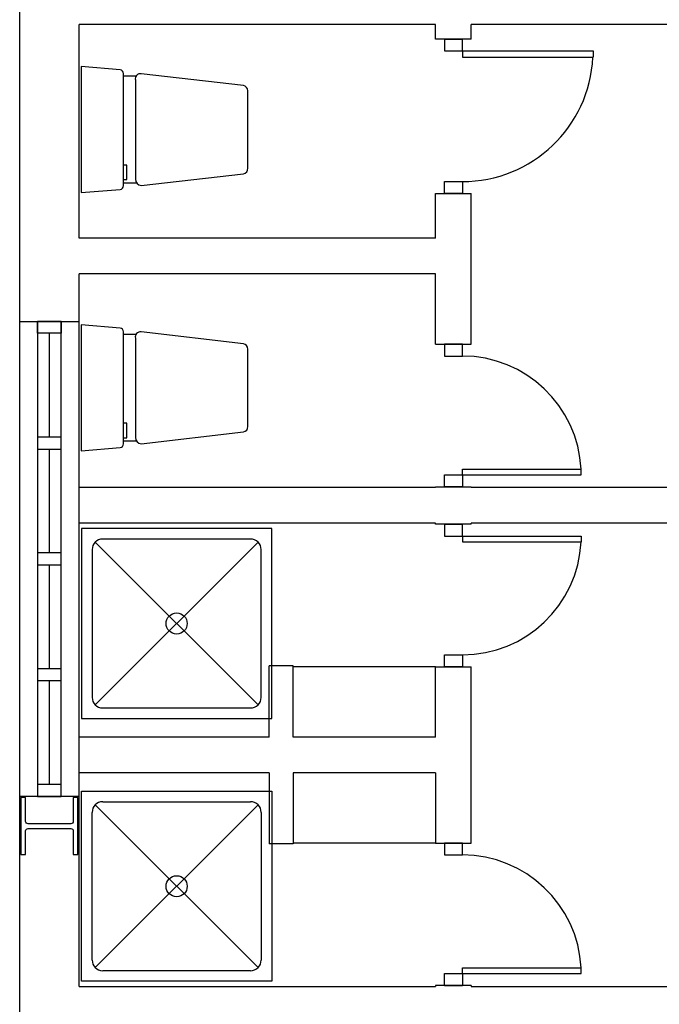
# Model space of a CAD drawing. Header units: millimetres. Extents: x -559 to 10735, y -2326 to 222.
# Tile 260 of 656: x 2391.17 to 2392.56, y -1738.15 to -1735.99. Entities that reach past the tile are written whole.
import ezdxf

# ---------------------------------------------------------------- set-up
doc = ezdxf.new("R2010")
doc.units = ezdxf.units.MM
doc.header["$LTSCALE"] = 4
doc.layers.add('Planta Baixa', color=251, linetype='Continuous')

# ---------------------------------------------------------------- blocks, each defined once
blk = doc.blocks.new('AUD30D1S-flat-7-flat-1')
at = {"color": 9}
for p, q in [((0, -0.25), (0, -0.2257)), ((0, -0.2257), (0.4999, -0.2257)), ((0.4999, -0.25), (0.4999, -0.2257)), ((0, -0.25), (0.4999, -0.25))]:
    blk.add_line(p, q, dxfattribs=at)
blk.add_ellipse((0, -0.25), major_axis=(-0.3535, 0.3535), ratio=1, start_param=3.975621, end_param=5.497787, dxfattribs=at)
blk = doc.blocks.new('A1064DA-flat-2-flat-1')
at = {"color": 9}
for p, q in [((0, -0.4), (0, 0.4)), ((0, 0.4), (0.8, 0.4)), ((0.8, 0.4), (0.8, -0.4)), ((0.7425, 0.3425), (0.0575, -0.3425)), ((0.0575, 0.3425), (0.7425, -0.3425)), ((0.0889, 0.3556), (0.7111, 0.3556)), ((0.0444, -0.3111), (0.0444, 0.3111)), ((0.7556, 0.3111), (0.7556, -0.3111)), ((0.7111, -0.3556), (0.0889, -0.3556)), ((0.8, -0.4), (0, -0.4))]:
    blk.add_line(p, q, dxfattribs=at)
for centre, major_axis, start_param, end_param in [((0.0889, 0.3111), (0.0314, -0.0314), 2.356194, 3.926992), ((0.7111, 0.3111), (0.0314, -0.0314), 0.785397, 2.356195), ((0.4, 0), (0.0314, -0.0314), 0.785398, 7.068583), ((0.0889, -0.3111), (-0.0314, -0.0314), -0.785399, 0.785399), ((0.7111, -0.3111), (-0.0314, -0.0314), 0.785397, 2.356195)]:
    blk.add_ellipse(centre, major_axis=major_axis, ratio=1, start_param=start_param, end_param=end_param, dxfattribs=at)
blk = doc.blocks.new('AUD18D1S-flat-38-flat-1')
at = {"color": 9}
for p, q in [((-0.075, 0), (0.075, 0)), ((0.075, -0.6), (-0.075, -0.6))]:
    blk.add_line(p, q, dxfattribs=at)
blk = doc.blocks.new('AUD19D1S-flat-38-flat-1')
at = {"color": 9}
for p, q in [((0, 0), (0, 0)), ((0, -0.6), (0, -0.6))]:
    blk.add_line(p, q, dxfattribs=at)
blk = doc.blocks.new('AUD37D1S-flat-100-flat-1')
at = {"color": 9}
for p, q in [((0.0375, 0), (-0.0375, 0)), ((-0.0375, 0), (-0.0375, -0.05)), ((0.0375, -0.05), (0.0375, 0)), ((-0.0375, -0.05), (0.0375, -0.05))]:
    blk.add_line(p, q, dxfattribs=at)
at = {"color": 9, "oblique": 22.6199, "width": 1.083333, "flags": 3}
for p in [(-0.0375, -0.05), (0, -0.05), (0.0375, -0.05)]:
    blk.add_attdef('JAMBPT', p, '', height=0.00588, rotation=326.3099, dxfattribs=at)
at = {"color": 9, "width": 0.666667, "flags": 3}
for p in [(0, -0.05), (0.0375, -0.05)]:
    blk.add_attdef('JAMBPT', p, '', height=0.0075, rotation=270, dxfattribs=at)
blk = doc.blocks.new('AUD37D1S-flat-99-flat-1')
at = {"color": 9}
for p, q in [((-0.0375, 0.05), (0.0375, 0.05)), ((-0.0375, 0), (-0.0375, 0.05)), ((0.0375, 0.05), (0.0375, 0)), ((0.0375, 0), (-0.0375, 0))]:
    blk.add_line(p, q, dxfattribs=at)
at = {"color": 9, "text_generation_flag": 4, "flags": 3}
for p, height, rotation, width in [((-0.0375, 0.05), 0.00588, 33.6901, 1.083333), ((0, 0.05), 0.0075, 90, 0.666667), ((0, 0.05), 0.00588, 33.6901, 1.083333), ((0.0375, 0.05), 0.0075, 90, 0.666667), ((0.0375, 0.05), 0.00588, 33.6901, 1.083333)]:
    blk.add_attdef('JAMBPT', p, '', height=height, rotation=rotation, dxfattribs=dict(at, width=width))
blk = doc.blocks.new('AUD41D1S-flat-24-flat-1')
at = {"color": 9}
for p, q in [((0.0375, 0.3), (-0.0375, 0.3)), ((-0.0375, -0.3), (0.0375, -0.3))]:
    blk.add_line(p, q, dxfattribs=at)
blk = doc.blocks.new('AUD30D1S-flat-6-flat-1')
at = {"color": 9}
for p, q in [((0, 0.25), (0, 0.2257)), ((0, 0.25), (0.4999, 0.25)), ((0.4999, 0.25), (0.4999, 0.2257)), ((0, 0.2257), (0.4999, 0.2257))]:
    blk.add_line(p, q, dxfattribs=at)
blk.add_ellipse((0, 0.25), major_axis=(-0.3535, -0.3535), ratio=1, start_param=0.785398, end_param=2.307564, dxfattribs=at)
blk = doc.blocks.new('AUD41D1S-flat-23-flat-1')
at = {"color": 9}
for p, q in [((-0.0375, 0.3), (0.0375, 0.3)), ((0.0375, -0.3), (-0.0375, -0.3))]:
    blk.add_line(p, q, dxfattribs=at)
blk = doc.blocks.new('AUD37D1S-flat-98-flat-1')
at = {"color": 9}
for p, q in [((0.0375, 0), (-0.0375, 0)), ((-0.0375, 0), (-0.0375, -0.05)), ((0.0375, -0.05), (0.0375, 0)), ((-0.0375, -0.05), (0.0375, -0.05))]:
    blk.add_line(p, q, dxfattribs=at)
at = {"color": 9, "oblique": 22.6199, "width": 1.083333, "flags": 3}
for p in [(-0.0375, -0.05), (0, -0.05), (0.0375, -0.05)]:
    blk.add_attdef('JAMBPT', p, '', height=0.00588, rotation=326.3099, dxfattribs=at)
at = {"color": 9, "width": 0.666667, "flags": 3}
for p in [(0, -0.05), (0.0375, -0.05)]:
    blk.add_attdef('JAMBPT', p, '', height=0.0075, rotation=270, dxfattribs=at)
blk = doc.blocks.new('AUD37D1S-flat-97-flat-1')
at = {"color": 9}
for p, q in [((-0.0375, 0.05), (0.0375, 0.05)), ((-0.0375, 0), (-0.0375, 0.05)), ((0.0375, 0.05), (0.0375, 0)), ((0.0375, 0), (-0.0375, 0))]:
    blk.add_line(p, q, dxfattribs=at)
at = {"color": 9, "text_generation_flag": 4, "flags": 3}
for p, height, rotation, width in [((-0.0375, 0.05), 0.00588, 33.6901, 1.083333), ((0, 0.05), 0.0075, 90, 0.666667), ((0, 0.05), 0.00588, 33.6901, 1.083333), ((0.0375, 0.05), 0.0075, 90, 0.666667), ((0.0375, 0.05), 0.00588, 33.6901, 1.083333)]:
    blk.add_attdef('JAMBPT', p, '', height=height, rotation=rotation, dxfattribs=dict(at, width=width))
blk = doc.blocks.new('AUD19D1S-flat-37-flat-1')
at = {"color": 9}
for p, q in [((0, 0.6), (0, 0.6)), ((0, 0), (0, 0))]:
    blk.add_line(p, q, dxfattribs=at)
blk = doc.blocks.new('AUD18D1S-flat-37-flat-1')
at = {"color": 9}
for p, q in [((0.075, 0.6), (-0.075, 0.6)), ((-0.075, 0), (0.075, 0))]:
    blk.add_line(p, q, dxfattribs=at)
blk = doc.blocks.new('A1064DA-flat-1-flat-1')
at = {"color": 9}
for p, q in [((0.8, 0.4), (0, 0.4)), ((0, 0.4), (0, -0.4)), ((0.8, -0.4), (0.8, 0.4)), ((0.7425, -0.3425), (0.0575, 0.3425)), ((0.0575, -0.3425), (0.7425, 0.3425)), ((0.7111, 0.3556), (0.0889, 0.3556)), ((0.0444, 0.3111), (0.0444, -0.3111)), ((0.7556, -0.3111), (0.7556, 0.3111)), ((0.0889, -0.3556), (0.7111, -0.3556)), ((0, -0.4), (0.8, -0.4))]:
    blk.add_line(p, q, dxfattribs=at)
for centre, major_axis, start_param, end_param in [((0.0889, 0.3111), (-0.0314, 0.0314), -0.785399, 0.785399), ((0.7111, 0.3111), (-0.0314, 0.0314), 3.92699, 5.497788), ((0.4, 0), (-0.0314, 0.0314), 3.926991, 10.210176), ((0.0889, -0.3111), (0.0314, 0.0314), 2.356194, 3.926992), ((0.7111, -0.3111), (0.0314, 0.0314), 3.92699, 5.497788)]:
    blk.add_ellipse(centre, major_axis=major_axis, ratio=1, start_param=start_param, end_param=end_param, dxfattribs=at)
blk = doc.blocks.new('AUD30D1S-flat-5-flat-1')
at = {"color": 9}
for p, q in [((0, 0.275), (0, 0.2483)), ((0, 0.275), (0.5498, 0.275)), ((0.5498, 0.275), (0.5498, 0.2483)), ((0, 0.2483), (0.5498, 0.2483))]:
    blk.add_line(p, q, dxfattribs=at)
blk.add_ellipse((0, 0.275), major_axis=(-0.3888, -0.3888), ratio=1, start_param=0.785398, end_param=2.307564, dxfattribs=at)
blk = doc.blocks.new('AUD41D1S-flat-19-flat-1')
at = {"color": 9}
for p, q in [((-0.0375, 0.325), (0.0375, 0.325)), ((0.0375, -0.325), (-0.0375, -0.325))]:
    blk.add_line(p, q, dxfattribs=at)
blk = doc.blocks.new('AUD37D1S-flat-90-flat-1')
at = {"color": 9}
for p, q in [((0.0375, 0), (-0.0375, 0)), ((-0.0375, 0), (-0.0375, -0.05)), ((0.0375, -0.05), (0.0375, 0)), ((-0.0375, -0.05), (0.0375, -0.05))]:
    blk.add_line(p, q, dxfattribs=at)
at = {"color": 9, "oblique": 22.6199, "width": 1.083333, "flags": 3}
for p in [(-0.0375, -0.05), (0, -0.05), (0.0375, -0.05)]:
    blk.add_attdef('JAMBPT', p, '', height=0.00588, rotation=326.3099, dxfattribs=at)
at = {"color": 9, "width": 0.666667, "flags": 3}
for p in [(0, -0.05), (0.0375, -0.05)]:
    blk.add_attdef('JAMBPT', p, '', height=0.0075, rotation=270, dxfattribs=at)
blk = doc.blocks.new('AUD37D1S-flat-89-flat-1')
at = {"color": 9}
for p, q in [((-0.0375, 0.05), (0.0375, 0.05)), ((-0.0375, 0), (-0.0375, 0.05)), ((0.0375, 0.05), (0.0375, 0)), ((0.0375, 0), (-0.0375, 0))]:
    blk.add_line(p, q, dxfattribs=at)
at = {"color": 9, "text_generation_flag": 4, "flags": 3}
for p, height, rotation, width in [((-0.0375, 0.05), 0.00588, 33.6901, 1.083333), ((0, 0.05), 0.0075, 90, 0.666667), ((0, 0.05), 0.00588, 33.6901, 1.083333), ((0.0375, 0.05), 0.0075, 90, 0.666667), ((0.0375, 0.05), 0.00588, 33.6901, 1.083333)]:
    blk.add_attdef('JAMBPT', p, '', height=height, rotation=rotation, dxfattribs=dict(at, width=width))
blk = doc.blocks.new('AUD19D1S-flat-33-flat-1')
at = {"color": 9}
for p, q in [((0, 0.65), (0, 0.65)), ((0, 0), (0, 0))]:
    blk.add_line(p, q, dxfattribs=at)
blk = doc.blocks.new('AUD18D1S-flat-33-flat-1')
at = {"color": 9}
for p, q in [((0.075, 0.65), (-0.075, 0.65)), ((-0.075, 0), (0.075, 0))]:
    blk.add_line(p, q, dxfattribs=at)
blk = doc.blocks.new('A1113DC-flat-3-flat-1')
at = {"color": 9}
for p, q in [((0.2325, 0.2249), (0.1773, 0.2249)), ((0.2325, -0.2249), (0.1773, -0.2249))]:
    blk.add_line(p, q, dxfattribs=at)
blk.add_lwpolyline([(0, -0.265), (0.1634, -0.2517, 0.403591), (0.1774, -0.2359), (0.1774, 0.2359, 0.377821), (0.1634, 0.2517), (0, 0.265)], format="xyb", close=True, dxfattribs=at)
blk.add_lwpolyline([(0.2279, 0.209), (0.2279, -0.209, 0.386017), (0.2518, -0.2354), (0.682, -0.1856, 0.395235), (0.7012, -0.163), (0.7012, 0.163, 0.366606), (0.682, 0.1856), (0.2518, 0.2354, 0.513791), (0.2279, 0.209, -0.633463)], format="xyb", dxfattribs=at)
blk.add_lwpolyline([(0.1774, -0.2105), (0.1916, -0.2105), (0.1916, -0.1494), (0.1774, -0.1494)], dxfattribs=at)
blk = doc.blocks.new('A1113DC-flat-2-flat-1')
at = {"color": 9}
for p, q in [((0.2325, 0.2249), (0.1773, 0.2249)), ((0.2325, -0.2249), (0.1773, -0.2249))]:
    blk.add_line(p, q, dxfattribs=at)
blk.add_lwpolyline([(0, -0.265), (0.1634, -0.2517, 0.403591), (0.1774, -0.2359), (0.1774, 0.2359, 0.377821), (0.1634, 0.2517), (0, 0.265)], format="xyb", close=True, dxfattribs=at)
blk.add_lwpolyline([(0.2279, 0.209), (0.2279, -0.209, 0.386017), (0.2518, -0.2354), (0.682, -0.1856, 0.395235), (0.7012, -0.163), (0.7012, 0.163, 0.366606), (0.682, 0.1856), (0.2518, 0.2354, 0.513791), (0.2279, 0.209, -0.633463)], format="xyb", dxfattribs=at)
blk.add_lwpolyline([(0.1774, -0.2105), (0.1916, -0.2105), (0.1916, -0.1494), (0.1774, -0.1494)], dxfattribs=at)
blk = doc.blocks.new('AUW01D3S-flat-14-flat-1')
at = {"color": 9}
for p, q in [((-0.125, 0), (-0.125, 2)), ((0.125, 0), (0.125, 2))]:
    blk.add_line(p, q, dxfattribs=at)
blk = doc.blocks.new('AUD18D1S-flat-32-flat-1')
at = {"color": 9}
for p, q in [((-0.125, 2), (0.125, 2)), ((0.125, 0), (-0.125, 0))]:
    blk.add_line(p, q, dxfattribs=at)
blk = doc.blocks.new('AUD19D1S-flat-32-flat-1')
at = {"color": 9}
for p, q in [((0, 2), (0, 2)), ((0, 0), (0, 0))]:
    blk.add_line(p, q, dxfattribs=at)
blk = doc.blocks.new('AUD37D1S-flat-88-flat-1')
at = {"color": 9}
for p, q in [((-0.05, 0.05), (-0.05, 0)), ((0.05, 0.05), (-0.05, 0.05)), ((0.05, 0), (0.05, 0.05)), ((-0.05, 0), (0.05, 0))]:
    blk.add_line(p, q, dxfattribs=at)
at = {"color": 9, "oblique": 36.8699, "width": 1.25, "flags": 3}
for p in [(-0.05, 0.05), (0, 0.05), (0.05, 0.05)]:
    blk.add_attdef('JAMBPT', p, '', height=0.00632, rotation=153.4349, dxfattribs=at)
at = {"color": 9, "width": 0.5, "flags": 3}
for p in [(-0.05, 0.05), (0, 0.05)]:
    blk.add_attdef('JAMBPT', p, '', height=0.01, rotation=90, dxfattribs=at)
blk = doc.blocks.new('AUD37D1S-flat-87-flat-1')
at = {"color": 9}
for p, q in [((-0.05, 0), (0.05, 0)), ((-0.05, -0.05), (-0.05, 0)), ((0.05, 0), (0.05, -0.05)), ((0.05, -0.05), (-0.05, -0.05))]:
    blk.add_line(p, q, dxfattribs=at)
at = {"color": 9, "text_generation_flag": 4, "flags": 3}
for p, height, rotation, width in [((-0.05, -0.05), 0.00632, 206.5651, 1.25), ((-0.05, -0.05), 0.01, 270, 0.5), ((0, -0.05), 0.00632, 206.5651, 1.25), ((0, -0.05), 0.01, 270, 0.5), ((0.05, -0.05), 0.00632, 206.5651, 1.25)]:
    blk.add_attdef('JAMBPT', p, '', height=height, rotation=rotation, dxfattribs=dict(at, width=width))
blk = doc.blocks.new('AUD40D1S-flat-28-flat-1')
at = {"color": 9}
for p, q in [((-0.05, 1), (-0.05, -1)), ((0.05, 1), (-0.05, 1)), ((0.05, -1), (0.05, 1)), ((-0.05, -1), (0.05, -1))]:
    blk.add_line(p, q, dxfattribs=at)
blk = doc.blocks.new('AUD40D1S-flat-27-flat-1')
at = {"color": 9}
for p, q in [((-0.05, 1), (-0.05, -1)), ((0.05, 1), (-0.05, 1)), ((0.05, -1), (0.05, 1)), ((-0.05, -1), (0.05, -1))]:
    blk.add_line(p, q, dxfattribs=at)
blk = doc.blocks.new('AUD37D1S-flat-86-flat-1')
at = {"color": 9}
for p, q in [((-0.05, 0.05), (-0.05, 0)), ((0.05, 0.05), (-0.05, 0.05)), ((0.05, 0), (0.05, 0.05)), ((-0.05, 0), (0.05, 0))]:
    blk.add_line(p, q, dxfattribs=at)
at = {"color": 9, "oblique": 36.8699, "width": 1.25, "flags": 3}
for p in [(-0.05, 0.05), (0, 0.05), (0.05, 0.05)]:
    blk.add_attdef('JAMBPT', p, '', height=0.00632, rotation=153.4349, dxfattribs=at)
at = {"color": 9, "width": 0.5, "flags": 3}
for p in [(-0.05, 0.05), (0, 0.05)]:
    blk.add_attdef('JAMBPT', p, '', height=0.01, rotation=90, dxfattribs=at)
blk = doc.blocks.new('AUD37D1S-flat-85-flat-1')
at = {"color": 9}
for p, q in [((-0.05, 0.05), (-0.05, 0)), ((0.05, 0.05), (-0.05, 0.05)), ((0.05, 0), (0.05, 0.05)), ((-0.05, 0), (0.05, 0))]:
    blk.add_line(p, q, dxfattribs=at)
at = {"color": 9, "oblique": 36.8699, "width": 1.25, "flags": 3}
for p in [(-0.05, 0.05), (0, 0.05), (0.05, 0.05)]:
    blk.add_attdef('JAMBPT', p, '', height=0.00632, rotation=153.4349, dxfattribs=at)
at = {"color": 9, "width": 0.5, "flags": 3}
for p in [(-0.05, 0.05), (0, 0.05)]:
    blk.add_attdef('JAMBPT', p, '', height=0.01, rotation=90, dxfattribs=at)
blk = doc.blocks.new('AUD37D1S-flat-84-flat-1')
at = {"color": 9}
for p, q in [((-0.05, 0.05), (-0.05, 0)), ((0.05, 0.05), (-0.05, 0.05)), ((0.05, 0), (0.05, 0.05)), ((-0.05, 0), (0.05, 0))]:
    blk.add_line(p, q, dxfattribs=at)
at = {"color": 9, "oblique": 36.8699, "width": 1.25, "flags": 3}
for p in [(-0.05, 0.05), (0, 0.05), (0.05, 0.05)]:
    blk.add_attdef('JAMBPT', p, '', height=0.00632, rotation=153.4349, dxfattribs=at)
at = {"color": 9, "width": 0.5, "flags": 3}
for p in [(-0.05, 0.05), (0, 0.05)]:
    blk.add_attdef('JAMBPT', p, '', height=0.01, rotation=90, dxfattribs=at)
blk = doc.blocks.new('AUW01D1S-flat-36-flat-1')
at = {"color": 9}
blk.add_line((0, -0.21875), (0, 0.21875), dxfattribs=at)
blk = doc.blocks.new('AUW01D1S-flat-35-flat-1')
at = {"color": 9}
blk.add_line((0, -0.21875), (0, 0.21875), dxfattribs=at)
blk = doc.blocks.new('AUW01D1S-flat-34-flat-1')
at = {"color": 9}
blk.add_line((0, -0.21875), (0, 0.21875), dxfattribs=at)
blk = doc.blocks.new('AUW01D1S-flat-33-flat-1')
at = {"color": 9}
blk.add_line((0, -0.21875), (0, 0.21875), dxfattribs=at)
blk = doc.blocks.new('AUD30D1S-flat-2-flat-1')
at = {"color": 9}
for p, q in [((0, -0.25), (0, -0.2257)), ((0, -0.2257), (0.4999, -0.2257)), ((0.4999, -0.25), (0.4999, -0.2257)), ((0, -0.25), (0.4999, -0.25))]:
    blk.add_line(p, q, dxfattribs=at)
blk.add_ellipse((0, -0.25), major_axis=(-0.3535, 0.3535), ratio=1, start_param=3.975621, end_param=5.497787, dxfattribs=at)
blk = doc.blocks.new('AUD37D1S-flat-4-flat-1')
at = {"color": 9}
for p, q in [((-0.0375, 0.05), (0.0375, 0.05)), ((-0.0375, 0), (-0.0375, 0.05)), ((0.0375, 0.05), (0.0375, 0)), ((0.0375, 0), (-0.0375, 0))]:
    blk.add_line(p, q, dxfattribs=at)
at = {"color": 9, "text_generation_flag": 4, "flags": 3}
for p, height, rotation, width in [((-0.0375, 0.05), 0.00588, 33.6901, 1.083333), ((0, 0.05), 0.0075, 90, 0.666667), ((0, 0.05), 0.00588, 33.6901, 1.083333), ((0.0375, 0.05), 0.0075, 90, 0.666667), ((0.0375, 0.05), 0.00588, 33.6901, 1.083333)]:
    blk.add_attdef('JAMBPT', p, '', height=height, rotation=rotation, dxfattribs=dict(at, width=width))
blk = doc.blocks.new('AUD37D1S-flat-3-flat-1')
at = {"color": 9}
for p, q in [((0.0375, 0), (-0.0375, 0)), ((-0.0375, 0), (-0.0375, -0.05)), ((0.0375, -0.05), (0.0375, 0)), ((-0.0375, -0.05), (0.0375, -0.05))]:
    blk.add_line(p, q, dxfattribs=at)
at = {"color": 9, "oblique": 22.6199, "width": 1.083333, "flags": 3}
for p in [(-0.0375, -0.05), (0, -0.05), (0.0375, -0.05)]:
    blk.add_attdef('JAMBPT', p, '', height=0.00588, rotation=326.3099, dxfattribs=at)
at = {"color": 9, "width": 0.666667, "flags": 3}
for p in [(0, -0.05), (0.0375, -0.05)]:
    blk.add_attdef('JAMBPT', p, '', height=0.0075, rotation=270, dxfattribs=at)

msp = doc.modelspace()

# ---------------------------------------------------------------- linework, layer by layer
at = {"layer": 'Planta Baixa'}
for p, q in [((2391.1671, -1736.6528), (2391.1671, -1735.8737)), ((2391.1671, -1736.6528), (2391.1671, -1735.8737)), ((2391.2969, -1736.471), (2391.2969, -1736.0036)), ((2392.076, -1736.0036), (2391.2969, -1736.0036)), ((2391.2969, -1736.471), (2391.2969, -1736.0036)), ((2392.076, -1736.0036), (2391.2969, -1736.0036)), ((2392.076, -1736.0356), (2392.076, -1736.0036)), ((2392.076, -1736.0356), (2392.076, -1736.0036)), ((2392.1539, -1736.0356), (2392.1539, -1736.0036)), ((2393.5692, -1736.0036), (2392.1539, -1736.0036)), ((2392.1539, -1736.0356), (2392.1539, -1736.0036)), ((2393.5692, -1736.0036), (2392.1539, -1736.0036)), ((2392.076, -1736.471), (2392.076, -1736.3732)), ((2392.076, -1736.471), (2392.076, -1736.3732)), ((2392.1539, -1736.7026), (2392.1539, -1736.3732)), ((2392.1539, -1736.7026), (2392.1539, -1736.3732)), ((2392.076, -1736.471), (2391.2969, -1736.471)), ((2392.076, -1736.471), (2391.2969, -1736.471)), ((2392.076, -1736.5489), (2391.2969, -1736.5489)), ((2391.2969, -1737.0163), (2391.2969, -1736.5489)), ((2392.076, -1736.5489), (2391.2969, -1736.5489)), ((2391.2969, -1737.0163), (2391.2969, -1736.5489)), ((2392.076, -1736.7026), (2392.076, -1736.5489)), ((2392.076, -1736.7026), (2392.076, -1736.5489)), ((2392.076, -1736.7026), (2392.1539, -1736.7026)), ((2392.076, -1736.7026), (2392.1539, -1736.7026)), ((2392.076, -1737.0163), (2391.2969, -1737.0163)), ((2392.076, -1737.0163), (2391.2969, -1737.0163)), ((2392.076, -1737.0163), (2392.076, -1737.0142)), ((2392.076, -1737.0142), (2392.076, -1737.0163)), ((2392.076, -1737.0142), (2392.1539, -1737.0142)), ((2392.076, -1737.0163), (2392.076, -1737.0142)), ((2392.076, -1737.0142), (2392.076, -1737.0163)), ((2392.076, -1737.0142), (2392.1539, -1737.0142)), ((2392.1539, -1737.0163), (2392.1539, -1737.0142)), ((2392.1539, -1737.0142), (2392.1539, -1737.0163)), ((2392.1539, -1737.0163), (2392.1539, -1737.0142)), ((2392.1539, -1737.0142), (2392.1539, -1737.0163)), ((2393.5692, -1737.0163), (2392.1539, -1737.0163)), ((2393.5692, -1737.0163), (2392.1539, -1737.0163)), ((2392.076, -1737.0942), (2391.2969, -1737.0942)), ((2392.076, -1737.0942), (2391.2969, -1737.0942)), ((2392.076, -1737.0963), (2392.076, -1737.0942)), ((2392.076, -1737.0963), (2392.076, -1737.0942)), ((2392.1539, -1737.0963), (2392.1539, -1737.0942)), ((2393.7251, -1737.0942), (2392.1539, -1737.0942)), ((2392.1539, -1737.0963), (2392.1539, -1737.0942)), ((2393.7251, -1737.0942), (2392.1539, -1737.0942)), ((2391.7644, -1737.4058), (2391.7124, -1737.4058)), ((2391.7124, -1737.5617), (2391.7124, -1737.4058)), ((2391.7644, -1737.4058), (2391.7124, -1737.4058)), ((2391.7124, -1737.5617), (2391.7124, -1737.4058)), ((2391.7644, -1737.5617), (2391.7644, -1737.4058)), ((2391.7644, -1737.5617), (2391.7644, -1737.4058)), ((2392.076, -1737.4079), (2391.7644, -1737.4079)), ((2392.076, -1737.4079), (2391.7644, -1737.4079)), ((2392.076, -1737.5617), (2392.076, -1737.4079)), ((2392.076, -1737.5617), (2392.076, -1737.4079)), ((2392.1539, -1737.7933), (2392.1539, -1737.4079)), ((2392.1539, -1737.7933), (2392.1539, -1737.4079)), ((2391.7124, -1737.5617), (2391.2969, -1737.5617)), ((2391.7124, -1737.5617), (2391.2969, -1737.5617)), ((2392.076, -1737.5617), (2391.7644, -1737.5617)), ((2392.076, -1737.5617), (2391.7644, -1737.5617)), ((2391.7124, -1737.6396), (2391.2969, -1737.6396)), ((2391.2969, -1738.107), (2391.2969, -1737.6396)), ((2391.7124, -1737.6396), (2391.2969, -1737.6396)), ((2391.2969, -1738.107), (2391.2969, -1737.6396)), ((2391.7124, -1737.6396), (2391.7124, -1737.7954)), ((2391.7124, -1737.6396), (2391.7124, -1737.7954)), ((2391.7644, -1737.6396), (2391.7644, -1737.7954)), ((2392.076, -1737.6396), (2391.7644, -1737.6396)), ((2391.7644, -1737.6396), (2391.7644, -1737.7954)), ((2392.076, -1737.6396), (2391.7644, -1737.6396)), ((2392.076, -1737.6396), (2392.076, -1737.7933)), ((2392.076, -1737.6396), (2392.076, -1737.7933)), ((2391.1671, -1740.4182), (2391.1671, -1737.6915)), ((2391.1671, -1740.4182), (2391.1671, -1737.6915)), ((2391.7644, -1737.7954), (2391.7124, -1737.7954)), ((2391.7644, -1737.7954), (2391.7124, -1737.7954)), ((2392.076, -1737.7933), (2391.7644, -1737.7933)), ((2392.076, -1737.7933), (2391.7644, -1737.7933)), ((2391.2969, -1738.107), (2392.076, -1738.107)), ((2391.2969, -1738.107), (2392.076, -1738.107)), ((2392.076, -1738.1049), (2392.076, -1738.107)), ((2392.076, -1738.1049), (2392.076, -1738.107)), ((2392.1539, -1738.1049), (2392.1539, -1738.107)), ((2392.1539, -1738.1049), (2392.1539, -1738.107)), ((2392.1539, -1738.107), (2394.1534, -1738.107)), ((2392.1539, -1738.107), (2394.1534, -1738.107))]:
    msp.add_line(p, q, dxfattribs=at)
msp.add_lwpolyline([(2391.1697, -1737.8187), (2391.1801, -1737.8187), (2391.1801, -1737.7668, -0.414214), (2391.1853, -1737.7616), (2391.2788, -1737.7616, -0.414214), (2391.284, -1737.7668), (2391.284, -1737.8187), (2391.2943, -1737.8187), (2391.2943, -1737.6941), (2391.284, -1737.6941), (2391.284, -1737.746, -0.414214), (2391.2788, -1737.7512), (2391.1853, -1737.7512, -0.414214), (2391.1801, -1737.746), (2391.1801, -1737.6941), (2391.1697, -1737.6941)], format="xyb", close=True, dxfattribs=at)
msp.add_lwpolyline([(2391.1697, -1737.8187), (2391.1801, -1737.8187), (2391.1801, -1737.7668, -0.414214), (2391.1853, -1737.7616), (2391.2788, -1737.7616, -0.414214), (2391.284, -1737.7668), (2391.284, -1737.8187), (2391.2943, -1737.8187), (2391.2943, -1737.6941), (2391.284, -1737.6941), (2391.284, -1737.746, -0.414214), (2391.2788, -1737.7512), (2391.1853, -1737.7512, -0.414214), (2391.1801, -1737.746), (2391.1801, -1737.6941), (2391.1697, -1737.6941)], format="xyb", close=True, dxfattribs=at)

# ---------------------------------------------------------------- block references
at = {"layer": 'Planta Baixa', "xscale": 0.5193635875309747, "yscale": 0.5193635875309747, "zscale": 0.5193635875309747}
for name, p in [('AUD18D1S-flat-33-flat-1', (2392.1149, -1736.3732)), ('AUD18D1S-flat-33-flat-1', (2392.1149, -1736.3732)), ('AUD41D1S-flat-19-flat-1', (2392.1149, -1736.2044)), ('AUD37D1S-flat-90-flat-1', (2392.1149, -1736.0356)), ('AUD41D1S-flat-19-flat-1', (2392.1149, -1736.2044)), ('AUD37D1S-flat-90-flat-1', (2392.1149, -1736.0356)), ('AUD19D1S-flat-33-flat-1', (2392.1149, -1736.3732)), ('AUD19D1S-flat-33-flat-1', (2392.1149, -1736.3732)), ('AUD30D1S-flat-5-flat-1', (2392.1344, -1736.2044)), ('AUD30D1S-flat-5-flat-1', (2392.1344, -1736.2044)), ('A1113DC-flat-2-flat-1', (2391.3016, -1736.2335)), ('A1113DC-flat-2-flat-1', (2391.3016, -1736.2335)), ('AUD37D1S-flat-89-flat-1', (2392.1149, -1736.3732)), ('AUD37D1S-flat-89-flat-1', (2392.1149, -1736.3732)), ('AUW01D3S-flat-14-flat-1', (2391.232, -1737.6915)), ('AUD18D1S-flat-32-flat-1', (2391.232, -1737.6915)), ('AUW01D3S-flat-14-flat-1', (2391.232, -1737.6915)), ('AUD18D1S-flat-32-flat-1', (2391.232, -1737.6915)), ('AUD37D1S-flat-87-flat-1', (2391.232, -1736.6528)), ('AUD40D1S-flat-28-flat-1', (2391.232, -1737.1721)), ('AUD40D1S-flat-27-flat-1', (2391.232, -1737.1721)), ('AUD37D1S-flat-87-flat-1', (2391.232, -1736.6528)), ('AUD40D1S-flat-28-flat-1', (2391.232, -1737.1721)), ('AUD40D1S-flat-27-flat-1', (2391.232, -1737.1721)), ('AUD19D1S-flat-32-flat-1', (2391.232, -1737.6915)), ('AUD19D1S-flat-32-flat-1', (2391.232, -1737.6915)), ('A1113DC-flat-3-flat-1', (2391.3016, -1736.798)), ('A1113DC-flat-3-flat-1', (2391.3016, -1736.798)), ('AUW01D1S-flat-33-flat-1', (2391.232, -1736.7923)), ('AUW01D1S-flat-33-flat-1', (2391.232, -1736.7923)), ('AUD37D1S-flat-3-flat-1', (2392.1149, -1736.7026)), ('AUD37D1S-flat-3-flat-1', (2392.1149, -1736.7026)), ('AUD30D1S-flat-2-flat-1', (2392.1344, -1736.8584)), ('AUD30D1S-flat-2-flat-1', (2392.1344, -1736.8584)), ('AUD37D1S-flat-84-flat-1', (2391.232, -1736.9319)), ('AUD37D1S-flat-84-flat-1', (2391.232, -1736.9319)), ('AUW01D1S-flat-34-flat-1', (2391.232, -1737.0455)), ('AUW01D1S-flat-34-flat-1', (2391.232, -1737.0455)), ('AUD37D1S-flat-4-flat-1', (2392.1149, -1737.0142)), ('AUD37D1S-flat-4-flat-1', (2392.1149, -1737.0142)), ('AUD18D1S-flat-37-flat-1', (2392.1149, -1737.4079)), ('AUD18D1S-flat-37-flat-1', (2392.1149, -1737.4079)), ('AUD41D1S-flat-23-flat-1', (2392.1149, -1737.2521)), ('AUD37D1S-flat-98-flat-1', (2392.1149, -1737.0963)), ('AUD41D1S-flat-23-flat-1', (2392.1149, -1737.2521)), ('AUD37D1S-flat-98-flat-1', (2392.1149, -1737.0963)), ('AUD19D1S-flat-37-flat-1', (2392.1149, -1737.4079)), ('AUD19D1S-flat-37-flat-1', (2392.1149, -1737.4079)), ('A1064DA-flat-1-flat-1', (2391.3023, -1737.3134)), ('A1064DA-flat-1-flat-1', (2391.3023, -1737.3134)), ('AUD30D1S-flat-6-flat-1', (2392.1344, -1737.2521)), ('AUD30D1S-flat-6-flat-1', (2392.1344, -1737.2521)), ('AUD37D1S-flat-85-flat-1', (2391.232, -1737.1851)), ('AUD37D1S-flat-85-flat-1', (2391.232, -1737.1851)), ('AUW01D1S-flat-35-flat-1', (2391.232, -1737.2987)), ('AUW01D1S-flat-35-flat-1', (2391.232, -1737.2987)), ('AUD37D1S-flat-97-flat-1', (2392.1149, -1737.4079)), ('AUD37D1S-flat-97-flat-1', (2392.1149, -1737.4079)), ('AUD37D1S-flat-86-flat-1', (2391.232, -1737.4383)), ('AUD37D1S-flat-86-flat-1', (2391.232, -1737.4383)), ('AUW01D1S-flat-36-flat-1', (2391.232, -1737.5519)), ('AUW01D1S-flat-36-flat-1', (2391.232, -1737.5519)), ('AUD37D1S-flat-88-flat-1', (2391.232, -1737.6915)), ('AUD37D1S-flat-88-flat-1', (2391.232, -1737.6915)), ('A1064DA-flat-2-flat-1', (2391.3023, -1737.8878)), ('A1064DA-flat-2-flat-1', (2391.3023, -1737.8878)), ('AUD18D1S-flat-38-flat-1', (2392.1149, -1737.7933)), ('AUD18D1S-flat-38-flat-1', (2392.1149, -1737.7933)), ('AUD37D1S-flat-100-flat-1', (2392.1149, -1737.7933)), ('AUD41D1S-flat-24-flat-1', (2392.1149, -1737.9491)), ('AUD37D1S-flat-100-flat-1', (2392.1149, -1737.7933)), ('AUD41D1S-flat-24-flat-1', (2392.1149, -1737.9491)), ('AUD19D1S-flat-38-flat-1', (2392.1149, -1737.7933)), ('AUD19D1S-flat-38-flat-1', (2392.1149, -1737.7933)), ('AUD30D1S-flat-7-flat-1', (2392.1344, -1737.9491)), ('AUD30D1S-flat-7-flat-1', (2392.1344, -1737.9491)), ('AUD37D1S-flat-99-flat-1', (2392.1149, -1738.1049)), ('AUD37D1S-flat-99-flat-1', (2392.1149, -1738.1049))]:
    msp.add_blockref(name, p, dxfattribs=at)

doc.saveas('drawing.dxf')
